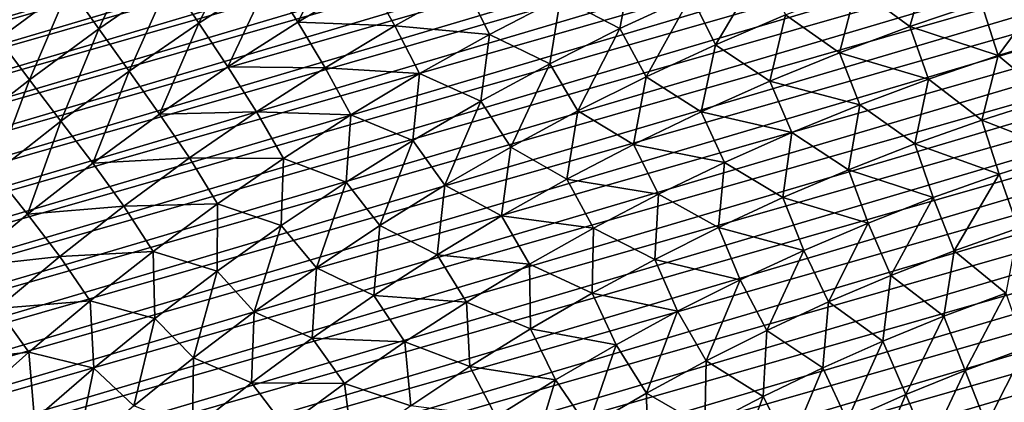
# Model space of a CAD drawing. Header units: millimetres. Extents: x -50 to 50, y -50 to 50.
# Tile 481 of 562: x -28 to -11.8, y 31.4 to 37.7. Entities that reach past the tile are written whole.
import ezdxf

# ---------------------------------------------------------------- set-up
doc = ezdxf.new("R2010")
doc.units = ezdxf.units.MM
doc.header["$LTSCALE"] = 65.185185
doc.layers.add('36', color=7, linetype='CONTINUOUS')
doc.layers.add('39', color=7, linetype='CONTINUOUS')

msp = doc.modelspace()

# ---------------------------------------------------------------- linework, layer by layer
at = {"layer": '36', "color": 15, "linetype": 'Continuous', "true_color": 0xaf503c}
for points in [[(-27.209, 38.269, -1.106), (-26.018, 39.089, -1.106), (-26.718, 37.578, -1.773), (-27.209, 38.269, -1.106)], [(-26.718, 37.578, -1.773), (-26.018, 39.089, -1.106), (-25.548, 38.383, -1.773), (-26.718, 37.578, -1.773)], [(-25.548, 38.383, -1.773), (-24.354, 39.151, -1.773), (-25.073, 37.669, -2.427), (-25.548, 38.383, -1.773)], [(-25.073, 37.669, -2.427), (-24.354, 39.151, -1.773), (-23.901, 38.423, -2.427), (-25.073, 37.669, -2.427)], [(-23.443, 37.687, -3.069), (-23.901, 38.423, -2.427), (-22.706, 39.141, -2.427), (-23.443, 37.687, -3.069)], [(-22.272, 38.391, -3.069), (-23.443, 37.687, -3.069), (-22.706, 39.141, -2.427), (-22.272, 38.391, -3.069)], [(-28.881, 38.081, -0.427), (-27.695, 38.953, -0.427), (-28.375, 37.413, -1.106), (-28.881, 38.081, -0.427)], [(-28.375, 37.413, -1.106), (-27.695, 38.953, -0.427), (-27.209, 38.269, -1.106), (-28.375, 37.413, -1.106)], [(-19.117, 38.095, -4.316), (-17.928, 38.669, -4.316), (-18.138, 37.581, -4.92), (-19.117, 38.095, -4.316)], [(-18.138, 37.581, -4.92), (-17.928, 38.669, -4.316), (-16.966, 38.125, -4.92), (-18.138, 37.581, -4.92)], [(-16.966, 38.125, -4.92), (-15.777, 38.632, -4.92), (-16.566, 37.315, -5.511), (-16.966, 38.125, -4.92)], [(-16.566, 37.315, -5.511), (-15.777, 38.632, -4.92), (-15.41, 37.807, -5.511), (-16.566, 37.315, -5.511)], [(-14.239, 38.264, -5.511), (-13.055, 38.684, -5.511), (-13.362, 37.614, -6.09), (-14.239, 38.264, -5.511)], [(-13.362, 37.614, -6.09), (-13.055, 38.684, -5.511), (-12.189, 38.01, -6.09), (-13.362, 37.614, -6.09)], [(-26.718, 37.578, -1.773), (-25.548, 38.383, -1.773), (-26.221, 36.879, -2.427), (-26.718, 37.578, -1.773)], [(-26.221, 36.879, -2.427), (-25.548, 38.383, -1.773), (-25.073, 37.669, -2.427), (-26.221, 36.879, -2.427)], [(-24.593, 36.948, -3.069), (-25.073, 37.669, -2.427), (-23.901, 38.423, -2.427), (-24.593, 36.948, -3.069)], [(-23.443, 37.687, -3.069), (-24.593, 36.948, -3.069), (-23.901, 38.423, -2.427), (-23.443, 37.687, -3.069)], [(-23.443, 37.687, -3.069), (-22.272, 38.391, -3.069), (-21.844, 37.627, -3.699), (-23.443, 37.687, -3.069)], [(-21.844, 37.627, -3.699), (-22.272, 38.391, -3.069), (-20.674, 38.282, -3.699), (-21.844, 37.627, -3.699)], [(-21.844, 37.627, -3.699), (-20.674, 38.282, -3.699), (-20.287, 37.485, -4.316), (-21.844, 37.627, -3.699)], [(-20.287, 37.485, -4.316), (-20.674, 38.282, -3.699), (-19.117, 38.095, -4.316), (-20.287, 37.485, -4.316)], [(-12.189, 38.01, -6.09), (-11.004, 38.37, -6.09), (-11.908, 37.135, -6.655), (-12.189, 38.01, -6.09)], [(-11.908, 37.135, -6.655), (-11.004, 38.37, -6.09), (-10.751, 37.486, -6.655), (-11.908, 37.135, -6.655)], [(-28.375, 37.413, -1.106), (-27.209, 38.269, -1.106), (-27.862, 36.738, -1.773), (-28.375, 37.413, -1.106)], [(-27.862, 36.738, -1.773), (-27.209, 38.269, -1.106), (-26.718, 37.578, -1.773), (-27.862, 36.738, -1.773)], [(-18.138, 37.581, -4.92), (-16.966, 38.125, -4.92), (-17.707, 36.788, -5.511), (-18.138, 37.581, -4.92)], [(-17.707, 36.788, -5.511), (-16.966, 38.125, -4.92), (-16.566, 37.315, -5.511), (-17.707, 36.788, -5.511)], [(-15.41, 37.807, -5.511), (-14.239, 38.264, -5.511), (-14.522, 37.181, -6.09), (-15.41, 37.807, -5.511)], [(-14.522, 37.181, -6.09), (-14.239, 38.264, -5.511), (-13.362, 37.614, -6.09), (-14.522, 37.181, -6.09)], [(-20.287, 37.485, -4.316), (-19.117, 38.095, -4.316), (-19.293, 37.001, -4.92), (-20.287, 37.485, -4.316)], [(-19.293, 37.001, -4.92), (-19.117, 38.095, -4.316), (-18.138, 37.581, -4.92), (-19.293, 37.001, -4.92)], [(-13.362, 37.614, -6.09), (-12.189, 38.01, -6.09), (-11.908, 37.135, -6.655), (-13.362, 37.614, -6.09)], [(-16.566, 37.315, -5.511), (-15.41, 37.807, -5.511), (-15.668, 36.713, -6.09), (-16.566, 37.315, -5.511)], [(-15.668, 36.713, -6.09), (-15.41, 37.807, -5.511), (-14.522, 37.181, -6.09), (-15.668, 36.713, -6.09)], [(-25.719, 36.173, -3.069), (-26.221, 36.879, -2.427), (-25.073, 37.669, -2.427), (-25.719, 36.173, -3.069)], [(-24.593, 36.948, -3.069), (-25.719, 36.173, -3.069), (-25.073, 37.669, -2.427), (-24.593, 36.948, -3.069)], [(-24.593, 36.948, -3.069), (-23.443, 37.687, -3.069), (-22.994, 36.935, -3.699), (-24.593, 36.948, -3.069)], [(-22.994, 36.935, -3.699), (-23.443, 37.687, -3.069), (-21.844, 37.627, -3.699), (-22.994, 36.935, -3.699)], [(-22.994, 36.935, -3.699), (-21.844, 37.627, -3.699), (-21.438, 36.839, -4.316), (-22.994, 36.935, -3.699)], [(-21.438, 36.839, -4.316), (-21.844, 37.627, -3.699), (-20.287, 37.485, -4.316), (-21.438, 36.839, -4.316)], [(-27.862, 36.738, -1.773), (-26.718, 37.578, -1.773), (-27.344, 36.054, -2.427), (-27.862, 36.738, -1.773)], [(-27.344, 36.054, -2.427), (-26.718, 37.578, -1.773), (-26.221, 36.879, -2.427), (-27.344, 36.054, -2.427)], [(-21.438, 36.839, -4.316), (-20.287, 37.485, -4.316), (-20.43, 36.386, -4.92), (-21.438, 36.839, -4.316)], [(-20.43, 36.386, -4.92), (-20.287, 37.485, -4.316), (-19.293, 37.001, -4.92), (-20.43, 36.386, -4.92)], [(-19.293, 37.001, -4.92), (-18.138, 37.581, -4.92), (-18.831, 36.225, -5.511), (-19.293, 37.001, -4.92)], [(-18.831, 36.225, -5.511), (-18.138, 37.581, -4.92), (-17.707, 36.788, -5.511), (-18.831, 36.225, -5.511)], [(-14.522, 37.181, -6.09), (-13.362, 37.614, -6.09), (-13.054, 36.748, -6.655), (-14.522, 37.181, -6.09)], [(-13.054, 36.748, -6.655), (-13.362, 37.614, -6.09), (-11.908, 37.135, -6.655), (-13.054, 36.748, -6.655)], [(-11.908, 37.135, -6.655), (-10.751, 37.486, -6.655), (-11.058, 36.43, -7.207), (-11.908, 37.135, -6.655)], [(-28.98, 35.862, -1.773), (-28.375, 37.413, -1.106), (-27.862, 36.738, -1.773), (-28.98, 35.862, -1.773)], [(-17.707, 36.788, -5.511), (-16.566, 37.315, -5.511), (-16.799, 36.21, -6.09), (-17.707, 36.788, -5.511)], [(-16.799, 36.21, -6.09), (-16.566, 37.315, -5.511), (-15.668, 36.713, -6.09), (-16.799, 36.21, -6.09)], [(-15.668, 36.713, -6.09), (-14.522, 37.181, -6.09), (-14.188, 36.325, -6.655), (-15.668, 36.713, -6.09)], [(-14.188, 36.325, -6.655), (-14.522, 37.181, -6.09), (-13.054, 36.748, -6.655), (-14.188, 36.325, -6.655)], [(-20.43, 36.386, -4.92), (-19.293, 37.001, -4.92), (-19.937, 35.628, -5.511), (-20.43, 36.386, -4.92)], [(-19.937, 35.628, -5.511), (-19.293, 37.001, -4.92), (-18.831, 36.225, -5.511), (-19.937, 35.628, -5.511)], [(-13.054, 36.748, -6.655), (-11.908, 37.135, -6.655), (-12.175, 36.072, -7.207), (-13.054, 36.748, -6.655)], [(-12.175, 36.072, -7.207), (-11.908, 37.135, -6.655), (-11.058, 36.43, -7.207), (-12.175, 36.072, -7.207)], [(-26.82, 35.364, -3.069), (-27.344, 36.054, -2.427), (-26.221, 36.879, -2.427), (-26.82, 35.364, -3.069)], [(-25.719, 36.173, -3.069), (-26.82, 35.364, -3.069), (-26.221, 36.879, -2.427), (-25.719, 36.173, -3.069)], [(-25.719, 36.173, -3.069), (-24.593, 36.948, -3.069), (-24.122, 36.209, -3.699), (-25.719, 36.173, -3.069)], [(-24.122, 36.209, -3.699), (-24.593, 36.948, -3.069), (-22.994, 36.935, -3.699), (-24.122, 36.209, -3.699)], [(-24.122, 36.209, -3.699), (-22.994, 36.935, -3.699), (-22.569, 36.158, -4.316), (-24.122, 36.209, -3.699)], [(-22.569, 36.158, -4.316), (-22.994, 36.935, -3.699), (-21.438, 36.839, -4.316), (-22.569, 36.158, -4.316)], [(-22.569, 36.158, -4.316), (-21.438, 36.839, -4.316), (-21.547, 35.736, -4.92), (-22.569, 36.158, -4.316)], [(-21.547, 35.736, -4.92), (-21.438, 36.839, -4.316), (-20.43, 36.386, -4.92), (-21.547, 35.736, -4.92)], [(-28.98, 35.862, -1.773), (-27.862, 36.738, -1.773), (-28.441, 35.195, -2.427), (-28.98, 35.862, -1.773)], [(-28.441, 35.195, -2.427), (-27.862, 36.738, -1.773), (-27.344, 36.054, -2.427), (-28.441, 35.195, -2.427)], [(-18.831, 36.225, -5.511), (-17.707, 36.788, -5.511), (-17.913, 35.671, -6.09), (-18.831, 36.225, -5.511)], [(-17.913, 35.671, -6.09), (-17.707, 36.788, -5.511), (-16.799, 36.21, -6.09), (-17.913, 35.671, -6.09)], [(-16.799, 36.21, -6.09), (-15.668, 36.713, -6.09), (-15.308, 35.868, -6.655), (-16.799, 36.21, -6.09)], [(-15.308, 35.868, -6.655), (-15.668, 36.713, -6.09), (-14.188, 36.325, -6.655), (-15.308, 35.868, -6.655)], [(-14.188, 36.325, -6.655), (-13.054, 36.748, -6.655), (-13.28, 35.68, -7.207), (-14.188, 36.325, -6.655)], [(-13.28, 35.68, -7.207), (-13.054, 36.748, -6.655), (-12.175, 36.072, -7.207), (-13.28, 35.68, -7.207)], [(-21.547, 35.736, -4.92), (-20.43, 36.386, -4.92), (-21.024, 34.998, -5.511), (-21.547, 35.736, -4.92)], [(-21.024, 34.998, -5.511), (-20.43, 36.386, -4.92), (-19.937, 35.628, -5.511), (-21.024, 34.998, -5.511)], [(-15.308, 35.868, -6.655), (-14.188, 36.325, -6.655), (-14.373, 35.254, -7.207), (-15.308, 35.868, -6.655)], [(-14.373, 35.254, -7.207), (-14.188, 36.325, -6.655), (-13.28, 35.68, -7.207), (-14.373, 35.254, -7.207)], [(-12.175, 36.072, -7.207), (-11.058, 36.43, -7.207), (-10.791, 35.534, -7.746), (-12.175, 36.072, -7.207)], [(-26.82, 35.364, -3.069), (-25.719, 36.173, -3.069), (-25.227, 35.448, -3.699), (-26.82, 35.364, -3.069)], [(-25.227, 35.448, -3.699), (-25.719, 36.173, -3.069), (-24.122, 36.209, -3.699), (-25.227, 35.448, -3.699)], [(-25.227, 35.448, -3.699), (-24.122, 36.209, -3.699), (-23.677, 35.442, -4.316), (-25.227, 35.448, -3.699)], [(-23.677, 35.442, -4.316), (-24.122, 36.209, -3.699), (-22.569, 36.158, -4.316), (-23.677, 35.442, -4.316)], [(-19.937, 35.628, -5.511), (-18.831, 36.225, -5.511), (-19.011, 35.099, -6.09), (-19.937, 35.628, -5.511)], [(-19.011, 35.099, -6.09), (-18.831, 36.225, -5.511), (-17.913, 35.671, -6.09), (-19.011, 35.099, -6.09)], [(-17.913, 35.671, -6.09), (-16.799, 36.21, -6.09), (-16.413, 35.376, -6.655), (-17.913, 35.671, -6.09)], [(-16.413, 35.376, -6.655), (-16.799, 36.21, -6.09), (-15.308, 35.868, -6.655), (-16.413, 35.376, -6.655)], [(-27.897, 34.521, -3.069), (-28.441, 35.195, -2.427), (-27.344, 36.054, -2.427), (-27.897, 34.521, -3.069)], [(-26.82, 35.364, -3.069), (-27.897, 34.521, -3.069), (-27.344, 36.054, -2.427), (-26.82, 35.364, -3.069)], [(-23.677, 35.442, -4.316), (-22.569, 36.158, -4.316), (-22.644, 35.051, -4.92), (-23.677, 35.442, -4.316)], [(-22.644, 35.051, -4.92), (-22.569, 36.158, -4.316), (-21.547, 35.736, -4.92), (-22.644, 35.051, -4.92)], [(-13.28, 35.68, -7.207), (-12.175, 36.072, -7.207), (-11.889, 35.182, -7.746), (-13.28, 35.68, -7.207)], [(-11.889, 35.182, -7.746), (-12.175, 36.072, -7.207), (-10.791, 35.534, -7.746), (-11.889, 35.182, -7.746)], [(-16.413, 35.376, -6.655), (-15.308, 35.868, -6.655), (-15.452, 34.794, -7.207), (-16.413, 35.376, -6.655)], [(-15.452, 34.794, -7.207), (-15.308, 35.868, -6.655), (-14.373, 35.254, -7.207), (-15.452, 34.794, -7.207)], [(-22.644, 35.051, -4.92), (-21.547, 35.736, -4.92), (-22.091, 34.334, -5.511), (-22.644, 35.051, -4.92)], [(-22.091, 34.334, -5.511), (-21.547, 35.736, -4.92), (-21.024, 34.998, -5.511), (-22.091, 34.334, -5.511)], [(-14.373, 35.254, -7.207), (-13.28, 35.68, -7.207), (-12.976, 34.796, -7.746), (-14.373, 35.254, -7.207)], [(-12.976, 34.796, -7.746), (-13.28, 35.68, -7.207), (-11.889, 35.182, -7.746), (-12.976, 34.796, -7.746)], [(-21.024, 34.998, -5.511), (-19.937, 35.628, -5.511), (-20.09, 34.492, -6.09), (-21.024, 34.998, -5.511)], [(-20.09, 34.492, -6.09), (-19.937, 35.628, -5.511), (-19.011, 35.099, -6.09), (-20.09, 34.492, -6.09)], [(-19.011, 35.099, -6.09), (-17.913, 35.671, -6.09), (-17.502, 34.85, -6.655), (-19.011, 35.099, -6.09)], [(-17.502, 34.85, -6.655), (-17.913, 35.671, -6.09), (-16.413, 35.376, -6.655), (-17.502, 34.85, -6.655)], [(-11.889, 35.182, -7.746), (-10.791, 35.534, -7.746), (-11.579, 34.292, -8.271), (-11.889, 35.182, -7.746)], [(-27.897, 34.521, -3.069), (-26.82, 35.364, -3.069), (-26.308, 34.653, -3.699), (-27.897, 34.521, -3.069)], [(-26.308, 34.653, -3.699), (-26.82, 35.364, -3.069), (-25.227, 35.448, -3.699), (-26.308, 34.653, -3.699)], [(-26.308, 34.653, -3.699), (-25.227, 35.448, -3.699), (-24.763, 34.691, -4.316), (-26.308, 34.653, -3.699)], [(-24.763, 34.691, -4.316), (-25.227, 35.448, -3.699), (-23.677, 35.442, -4.316), (-24.763, 34.691, -4.316)], [(-24.763, 34.691, -4.316), (-23.677, 35.442, -4.316), (-23.719, 34.333, -4.92), (-24.763, 34.691, -4.316)], [(-23.719, 34.333, -4.92), (-23.677, 35.442, -4.316), (-22.644, 35.051, -4.92), (-23.719, 34.333, -4.92)], [(-17.502, 34.85, -6.655), (-16.413, 35.376, -6.655), (-16.516, 34.302, -7.207), (-17.502, 34.85, -6.655)], [(-16.516, 34.302, -7.207), (-16.413, 35.376, -6.655), (-15.452, 34.794, -7.207), (-16.516, 34.302, -7.207)], [(-27.897, 34.521, -3.069), (-28.946, 33.646, -3.069), (-28.441, 35.195, -2.427), (-27.897, 34.521, -3.069)], [(-15.452, 34.794, -7.207), (-14.373, 35.254, -7.207), (-14.051, 34.376, -7.746), (-15.452, 34.794, -7.207)], [(-14.051, 34.376, -7.746), (-14.373, 35.254, -7.207), (-12.976, 34.796, -7.746), (-14.051, 34.376, -7.746)], [(-23.719, 34.333, -4.92), (-22.644, 35.051, -4.92), (-23.137, 33.638, -5.511), (-23.719, 34.333, -4.92)], [(-23.137, 33.638, -5.511), (-22.644, 35.051, -4.92), (-22.091, 34.334, -5.511), (-23.137, 33.638, -5.511)], [(-20.09, 34.492, -6.09), (-19.011, 35.099, -6.09), (-18.575, 34.29, -6.655), (-20.09, 34.492, -6.09)], [(-18.575, 34.29, -6.655), (-19.011, 35.099, -6.09), (-17.502, 34.85, -6.655), (-18.575, 34.29, -6.655)], [(-12.976, 34.796, -7.746), (-11.889, 35.182, -7.746), (-12.632, 33.918, -8.271), (-12.976, 34.796, -7.746)], [(-12.632, 33.918, -8.271), (-11.889, 35.182, -7.746), (-11.579, 34.292, -8.271), (-12.632, 33.918, -8.271)], [(-22.091, 34.334, -5.511), (-21.024, 34.998, -5.511), (-21.15, 33.853, -6.09), (-22.091, 34.334, -5.511)], [(-21.15, 33.853, -6.09), (-21.024, 34.998, -5.511), (-20.09, 34.492, -6.09), (-21.15, 33.853, -6.09)], [(-18.575, 34.29, -6.655), (-17.502, 34.85, -6.655), (-17.565, 33.777, -7.207), (-18.575, 34.29, -6.655)], [(-17.565, 33.777, -7.207), (-17.502, 34.85, -6.655), (-16.516, 34.302, -7.207), (-17.565, 33.777, -7.207)], [(-16.516, 34.302, -7.207), (-15.452, 34.794, -7.207), (-15.111, 33.923, -7.746), (-16.516, 34.302, -7.207)], [(-15.111, 33.923, -7.746), (-15.452, 34.794, -7.207), (-14.051, 34.376, -7.746), (-15.111, 33.923, -7.746)], [(-14.051, 34.376, -7.746), (-12.976, 34.796, -7.746), (-13.674, 33.512, -8.271), (-14.051, 34.376, -7.746)], [(-13.674, 33.512, -8.271), (-12.976, 34.796, -7.746), (-12.632, 33.918, -8.271), (-13.674, 33.512, -8.271)], [(-27.364, 33.826, -3.699), (-27.897, 34.521, -3.069), (-26.308, 34.653, -3.699), (-27.364, 33.826, -3.699)], [(-27.364, 33.826, -3.699), (-26.308, 34.653, -3.699), (-25.826, 33.908, -4.316), (-27.364, 33.826, -3.699)], [(-25.826, 33.908, -4.316), (-26.308, 34.653, -3.699), (-24.763, 34.691, -4.316), (-25.826, 33.908, -4.316)], [(-25.826, 33.908, -4.316), (-24.763, 34.691, -4.316), (-24.771, 33.582, -4.92), (-25.826, 33.908, -4.316)], [(-24.771, 33.582, -4.92), (-24.763, 34.691, -4.316), (-23.719, 34.333, -4.92), (-24.771, 33.582, -4.92)], [(-28.946, 33.646, -3.069), (-27.897, 34.521, -3.069), (-27.364, 33.826, -3.699), (-28.946, 33.646, -3.069)], [(-21.15, 33.853, -6.09), (-20.09, 34.492, -6.09), (-19.629, 33.698, -6.655), (-21.15, 33.853, -6.09)], [(-19.629, 33.698, -6.655), (-20.09, 34.492, -6.09), (-18.575, 34.29, -6.655), (-19.629, 33.698, -6.655)], [(-24.771, 33.582, -4.92), (-23.719, 34.333, -4.92), (-24.162, 32.91, -5.511), (-24.771, 33.582, -4.92)], [(-24.162, 32.91, -5.511), (-23.719, 34.333, -4.92), (-23.137, 33.638, -5.511), (-24.162, 32.91, -5.511)], [(-23.137, 33.638, -5.511), (-22.091, 34.334, -5.511), (-22.19, 33.181, -6.09), (-23.137, 33.638, -5.511)], [(-22.19, 33.181, -6.09), (-22.091, 34.334, -5.511), (-21.15, 33.853, -6.09), (-22.19, 33.181, -6.09)], [(-19.629, 33.698, -6.655), (-18.575, 34.29, -6.655), (-18.597, 33.22, -7.207), (-19.629, 33.698, -6.655)], [(-18.597, 33.22, -7.207), (-18.575, 34.29, -6.655), (-17.565, 33.777, -7.207), (-18.597, 33.22, -7.207)], [(-17.565, 33.777, -7.207), (-16.516, 34.302, -7.207), (-16.158, 33.437, -7.746), (-17.565, 33.777, -7.207)], [(-16.158, 33.437, -7.746), (-16.516, 34.302, -7.207), (-15.111, 33.923, -7.746), (-16.158, 33.437, -7.746)], [(-15.111, 33.923, -7.746), (-14.051, 34.376, -7.746), (-14.702, 33.074, -8.271), (-15.111, 33.923, -7.746)], [(-14.702, 33.074, -8.271), (-14.051, 34.376, -7.746), (-13.674, 33.512, -8.271), (-14.702, 33.074, -8.271)], [(-12.632, 33.918, -8.271), (-11.579, 34.292, -8.271), (-11.783, 33.217, -8.783), (-12.632, 33.918, -8.271)], [(-26.863, 33.092, -4.316), (-27.364, 33.826, -3.699), (-25.826, 33.908, -4.316), (-26.863, 33.092, -4.316)], [(-26.863, 33.092, -4.316), (-25.826, 33.908, -4.316), (-25.799, 32.799, -4.92), (-26.863, 33.092, -4.316)], [(-25.799, 32.799, -4.92), (-25.826, 33.908, -4.316), (-24.771, 33.582, -4.92), (-25.799, 32.799, -4.92)], [(-16.158, 33.437, -7.746), (-15.111, 33.923, -7.746), (-15.717, 32.604, -8.271), (-16.158, 33.437, -7.746)], [(-15.717, 32.604, -8.271), (-15.111, 33.923, -7.746), (-14.702, 33.074, -8.271), (-15.717, 32.604, -8.271)], [(-13.674, 33.512, -8.271), (-12.632, 33.918, -8.271), (-12.801, 32.838, -8.783), (-13.674, 33.512, -8.271)], [(-12.801, 32.838, -8.783), (-12.632, 33.918, -8.271), (-11.783, 33.217, -8.783), (-12.801, 32.838, -8.783)], [(-28.393, 32.966, -3.699), (-28.946, 33.646, -3.069), (-27.364, 33.826, -3.699), (-28.393, 32.966, -3.699)], [(-28.393, 32.966, -3.699), (-27.364, 33.826, -3.699), (-26.863, 33.092, -4.316), (-28.393, 32.966, -3.699)], [(-22.19, 33.181, -6.09), (-21.15, 33.853, -6.09), (-20.665, 33.073, -6.655), (-22.19, 33.181, -6.09)], [(-20.665, 33.073, -6.655), (-21.15, 33.853, -6.09), (-19.629, 33.698, -6.655), (-20.665, 33.073, -6.655)], [(-18.597, 33.22, -7.207), (-17.565, 33.777, -7.207), (-17.188, 32.92, -7.746), (-18.597, 33.22, -7.207)], [(-17.188, 32.92, -7.746), (-17.565, 33.777, -7.207), (-16.158, 33.437, -7.746), (-17.188, 32.92, -7.746)], [(-25.799, 32.799, -4.92), (-24.771, 33.582, -4.92), (-25.163, 32.151, -5.511), (-25.799, 32.799, -4.92)], [(-25.163, 32.151, -5.511), (-24.771, 33.582, -4.92), (-24.162, 32.91, -5.511), (-25.163, 32.151, -5.511)], [(-24.162, 32.91, -5.511), (-23.137, 33.638, -5.511), (-23.208, 32.477, -6.09), (-24.162, 32.91, -5.511)], [(-23.208, 32.477, -6.09), (-23.137, 33.638, -5.511), (-22.19, 33.181, -6.09), (-23.208, 32.477, -6.09)], [(-20.665, 33.073, -6.655), (-19.629, 33.698, -6.655), (-19.612, 32.631, -7.207), (-20.665, 33.073, -6.655)], [(-19.612, 32.631, -7.207), (-19.629, 33.698, -6.655), (-18.597, 33.22, -7.207), (-19.612, 32.631, -7.207)], [(-17.188, 32.92, -7.746), (-16.158, 33.437, -7.746), (-16.716, 32.103, -8.271), (-17.188, 32.92, -7.746)], [(-16.716, 32.103, -8.271), (-16.158, 33.437, -7.746), (-15.717, 32.604, -8.271), (-16.716, 32.103, -8.271)], [(-14.702, 33.074, -8.271), (-13.674, 33.512, -8.271), (-13.806, 32.428, -8.783), (-14.702, 33.074, -8.271)], [(-13.806, 32.428, -8.783), (-13.674, 33.512, -8.271), (-12.801, 32.838, -8.783), (-13.806, 32.428, -8.783)], [(-27.875, 32.245, -4.316), (-28.393, 32.966, -3.699), (-26.863, 33.092, -4.316), (-27.875, 32.245, -4.316)], [(-27.875, 32.245, -4.316), (-26.863, 33.092, -4.316), (-26.802, 31.984, -4.92), (-27.875, 32.245, -4.316)], [(-26.802, 31.984, -4.92), (-26.863, 33.092, -4.316), (-25.799, 32.799, -4.92), (-26.802, 31.984, -4.92)], [(-23.208, 32.477, -6.09), (-22.19, 33.181, -6.09), (-21.681, 32.416, -6.655), (-23.208, 32.477, -6.09)], [(-21.681, 32.416, -6.655), (-22.19, 33.181, -6.09), (-20.665, 33.073, -6.655), (-21.681, 32.416, -6.655)], [(-19.612, 32.631, -7.207), (-18.597, 33.22, -7.207), (-18.202, 32.37, -7.746), (-19.612, 32.631, -7.207)], [(-18.202, 32.37, -7.746), (-18.597, 33.22, -7.207), (-17.188, 32.92, -7.746), (-18.202, 32.37, -7.746)], [(-12.801, 32.838, -8.783), (-11.783, 33.217, -8.783), (-12.453, 31.947, -9.281), (-12.801, 32.838, -8.783)], [(-12.453, 31.947, -9.281), (-11.783, 33.217, -8.783), (-11.464, 32.315, -9.281), (-12.453, 31.947, -9.281)], [(-29.396, 32.075, -3.699), (-28.393, 32.966, -3.699), (-27.875, 32.245, -4.316), (-29.396, 32.075, -3.699)], [(-21.681, 32.416, -6.655), (-20.665, 33.073, -6.655), (-20.608, 32.012, -7.207), (-21.681, 32.416, -6.655)], [(-20.608, 32.012, -7.207), (-20.665, 33.073, -6.655), (-19.612, 32.631, -7.207), (-20.608, 32.012, -7.207)], [(-18.202, 32.37, -7.746), (-17.188, 32.92, -7.746), (-17.7, 31.572, -8.271), (-18.202, 32.37, -7.746)], [(-17.7, 31.572, -8.271), (-17.188, 32.92, -7.746), (-16.716, 32.103, -8.271), (-17.7, 31.572, -8.271)], [(-15.717, 32.604, -8.271), (-14.702, 33.074, -8.271), (-14.798, 31.988, -8.783), (-15.717, 32.604, -8.271)], [(-14.798, 31.988, -8.783), (-14.702, 33.074, -8.271), (-13.806, 32.428, -8.783), (-14.798, 31.988, -8.783)], [(-26.802, 31.984, -4.92), (-25.799, 32.799, -4.92), (-26.141, 31.361, -5.511), (-26.802, 31.984, -4.92)], [(-26.141, 31.361, -5.511), (-25.799, 32.799, -4.92), (-25.163, 32.151, -5.511), (-26.141, 31.361, -5.511)], [(-25.163, 32.151, -5.511), (-24.162, 32.91, -5.511), (-24.204, 31.741, -6.09), (-25.163, 32.151, -5.511)], [(-24.204, 31.741, -6.09), (-24.162, 32.91, -5.511), (-23.208, 32.477, -6.09), (-24.204, 31.741, -6.09)], [(-13.806, 32.428, -8.783), (-12.801, 32.838, -8.783), (-13.431, 31.548, -9.281), (-13.806, 32.428, -8.783)], [(-13.431, 31.548, -9.281), (-12.801, 32.838, -8.783), (-12.453, 31.947, -9.281), (-13.431, 31.548, -9.281)], [(-20.608, 32.012, -7.207), (-19.612, 32.631, -7.207), (-19.199, 31.789, -7.746), (-20.608, 32.012, -7.207)], [(-19.199, 31.789, -7.746), (-19.612, 32.631, -7.207), (-18.202, 32.37, -7.746), (-19.199, 31.789, -7.746)], [(-16.716, 32.103, -8.271), (-15.717, 32.604, -8.271), (-15.776, 31.517, -8.783), (-16.716, 32.103, -8.271)], [(-15.776, 31.517, -8.783), (-15.717, 32.604, -8.271), (-14.798, 31.988, -8.783), (-15.776, 31.517, -8.783)], [(-24.204, 31.741, -6.09), (-23.208, 32.477, -6.09), (-22.676, 31.728, -6.655), (-24.204, 31.741, -6.09)], [(-22.676, 31.728, -6.655), (-23.208, 32.477, -6.09), (-21.681, 32.416, -6.655), (-22.676, 31.728, -6.655)], [(-22.676, 31.728, -6.655), (-21.681, 32.416, -6.655), (-21.584, 31.362, -7.207), (-22.676, 31.728, -6.655)], [(-21.584, 31.362, -7.207), (-21.681, 32.416, -6.655), (-20.608, 32.012, -7.207), (-21.584, 31.362, -7.207)], [(-19.199, 31.789, -7.746), (-18.202, 32.37, -7.746), (-18.666, 31.01, -8.271), (-19.199, 31.789, -7.746)], [(-18.666, 31.01, -8.271), (-18.202, 32.37, -7.746), (-17.7, 31.572, -8.271), (-18.666, 31.01, -8.271)], [(-14.798, 31.988, -8.783), (-13.806, 32.428, -8.783), (-14.396, 31.12, -9.281), (-14.798, 31.988, -8.783)], [(-14.396, 31.12, -9.281), (-13.806, 32.428, -8.783), (-13.431, 31.548, -9.281), (-14.396, 31.12, -9.281)], [(-12.453, 31.947, -9.281), (-11.464, 32.315, -9.281), (-12.103, 31.049, -9.765), (-12.453, 31.947, -9.281)], [(-12.103, 31.049, -9.765), (-11.464, 32.315, -9.281), (-11.141, 31.406, -9.765), (-12.103, 31.049, -9.765)], [(-28.86, 31.366, -4.316), (-29.396, 32.075, -3.699), (-27.875, 32.245, -4.316), (-28.86, 31.366, -4.316)], [(-28.86, 31.366, -4.316), (-27.875, 32.245, -4.316), (-27.78, 31.139, -4.92), (-28.86, 31.366, -4.316)], [(-27.78, 31.139, -4.92), (-27.875, 32.245, -4.316), (-26.802, 31.984, -4.92), (-27.78, 31.139, -4.92)], [(-26.141, 31.361, -5.511), (-25.163, 32.151, -5.511), (-25.177, 30.975, -6.09), (-26.141, 31.361, -5.511)], [(-25.177, 30.975, -6.09), (-25.163, 32.151, -5.511), (-24.204, 31.741, -6.09), (-25.177, 30.975, -6.09)], [(-27.78, 31.139, -4.92), (-26.802, 31.984, -4.92), (-27.094, 30.542, -5.511), (-27.78, 31.139, -4.92)], [(-27.094, 30.542, -5.511), (-26.802, 31.984, -4.92), (-26.141, 31.361, -5.511), (-27.094, 30.542, -5.511)], [(-21.584, 31.362, -7.207), (-20.608, 32.012, -7.207), (-20.177, 31.178, -7.746), (-21.584, 31.362, -7.207)], [(-20.177, 31.178, -7.746), (-20.608, 32.012, -7.207), (-19.199, 31.789, -7.746), (-20.177, 31.178, -7.746)], [(-17.7, 31.572, -8.271), (-16.716, 32.103, -8.271), (-16.739, 31.016, -8.783), (-17.7, 31.572, -8.271)], [(-16.739, 31.016, -8.783), (-16.716, 32.103, -8.271), (-15.776, 31.517, -8.783), (-16.739, 31.016, -8.783)], [(-15.776, 31.517, -8.783), (-14.798, 31.988, -8.783), (-15.348, 30.662, -9.281), (-15.776, 31.517, -8.783)], [(-15.348, 30.662, -9.281), (-14.798, 31.988, -8.783), (-14.396, 31.12, -9.281), (-15.348, 30.662, -9.281)], [(-13.431, 31.548, -9.281), (-12.453, 31.947, -9.281), (-13.054, 30.661, -9.765), (-13.431, 31.548, -9.281)], [(-13.054, 30.661, -9.765), (-12.453, 31.947, -9.281), (-12.103, 31.049, -9.765), (-13.054, 30.661, -9.765)], [(-20.177, 31.178, -7.746), (-19.199, 31.789, -7.746), (-19.615, 30.419, -8.271), (-20.177, 31.178, -7.746)], [(-19.615, 30.419, -8.271), (-19.199, 31.789, -7.746), (-18.666, 31.01, -8.271), (-19.615, 30.419, -8.271)], [(-25.177, 30.975, -6.09), (-24.204, 31.741, -6.09), (-23.649, 31.009, -6.655), (-25.177, 30.975, -6.09)], [(-23.649, 31.009, -6.655), (-24.204, 31.741, -6.09), (-22.676, 31.728, -6.655), (-23.649, 31.009, -6.655)], [(-23.649, 31.009, -6.655), (-22.676, 31.728, -6.655), (-22.54, 30.682, -7.207), (-23.649, 31.009, -6.655)], [(-22.54, 30.682, -7.207), (-22.676, 31.728, -6.655), (-21.584, 31.362, -7.207), (-22.54, 30.682, -7.207)], [(-18.666, 31.01, -8.271), (-17.7, 31.572, -8.271), (-17.686, 30.486, -8.783), (-18.666, 31.01, -8.271)], [(-17.686, 30.486, -8.783), (-17.7, 31.572, -8.271), (-16.739, 31.016, -8.783), (-17.686, 30.486, -8.783)], [(-16.739, 31.016, -8.783), (-15.776, 31.517, -8.783), (-16.284, 30.174, -9.281), (-16.739, 31.016, -8.783)], [(-16.284, 30.174, -9.281), (-15.776, 31.517, -8.783), (-15.348, 30.662, -9.281), (-16.284, 30.174, -9.281)], [(-14.396, 31.12, -9.281), (-13.431, 31.548, -9.281), (-13.991, 30.245, -9.765), (-14.396, 31.12, -9.281)], [(-13.991, 30.245, -9.765), (-13.431, 31.548, -9.281), (-13.054, 30.661, -9.765), (-13.991, 30.245, -9.765)]]:
    msp.add_3dface(points, dxfattribs=at)
at = {"layer": '39', "color": 15, "linetype": 'Continuous', "true_color": 0xaf503c}
for points in [[(-32.979, 37.186, 4.5), (7.383, 49.151, 4.5), (-32.31, 37.769, 4.5), (-32.979, 37.186, 4.5)], [(8.259, 49.011, 4.5), (7.383, 49.151, 4.5), (-32.979, 37.186, 4.5), (8.259, 49.011, 4.5)], [(-33.638, 36.592, 4.5), (8.259, 49.011, 4.5), (-32.979, 37.186, 4.5), (-33.638, 36.592, 4.5)], [(9.132, 48.856, 4.5), (8.259, 49.011, 4.5), (-33.638, 36.592, 4.5), (9.132, 48.856, 4.5)], [(10.003, 48.685, 4.5), (9.132, 48.856, 4.5), (-34.285, 35.986, 4.5), (10.003, 48.685, 4.5)], [(-34.285, 35.986, 4.5), (9.132, 48.856, 4.5), (-33.638, 36.592, 4.5), (-34.285, 35.986, 4.5)], [(10.87, 48.499, 4.5), (10.003, 48.685, 4.5), (-34.922, 35.368, 4.5), (10.87, 48.499, 4.5)], [(-34.922, 35.368, 4.5), (10.003, 48.685, 4.5), (-34.285, 35.986, 4.5), (-34.922, 35.368, 4.5)], [(11.734, 48.297, 4.5), (10.87, 48.499, 4.5), (-35.548, 34.739, 4.5), (11.734, 48.297, 4.5)], [(-35.548, 34.739, 4.5), (10.87, 48.499, 4.5), (-34.922, 35.368, 4.5), (-35.548, 34.739, 4.5)], [(12.594, 48.08, 4.5), (11.734, 48.297, 4.5), (-36.162, 34.099, 4.5), (12.594, 48.08, 4.5)], [(-36.162, 34.099, 4.5), (11.734, 48.297, 4.5), (-35.548, 34.739, 4.5), (-36.162, 34.099, 4.5)], [(13.45, 47.847, 4.5), (12.594, 48.08, 4.5), (-36.765, 33.448, 4.5), (13.45, 47.847, 4.5)], [(-36.765, 33.448, 4.5), (12.594, 48.08, 4.5), (-36.162, 34.099, 4.5), (-36.765, 33.448, 4.5)], [(14.302, 47.6, 4.5), (13.45, 47.847, 4.5), (-37.356, 32.787, 4.5), (14.302, 47.6, 4.5)], [(-37.356, 32.787, 4.5), (13.45, 47.847, 4.5), (-36.765, 33.448, 4.5), (-37.356, 32.787, 4.5)], [(15.149, 47.337, 4.5), (14.302, 47.6, 4.5), (-37.935, 32.115, 4.5), (15.149, 47.337, 4.5)], [(-37.935, 32.115, 4.5), (14.302, 47.6, 4.5), (-37.356, 32.787, 4.5), (-37.935, 32.115, 4.5)], [(15.992, 47.059, 4.5), (15.149, 47.337, 4.5), (-38.502, 31.433, 4.5), (15.992, 47.059, 4.5)], [(-38.502, 31.433, 4.5), (15.149, 47.337, 4.5), (-37.935, 32.115, 4.5), (-38.502, 31.433, 4.5)], [(-39.057, 30.741, 4.5), (15.992, 47.059, 4.5), (-38.502, 31.433, 4.5), (-39.057, 30.741, 4.5)], [(16.829, 46.766, 4.5), (15.992, 47.059, 4.5), (-39.057, 30.741, 4.5), (16.829, 46.766, 4.5)], [(-39.6, 30.039, 4.5), (16.829, 46.766, 4.5), (-39.057, 30.741, 4.5), (-39.6, 30.039, 4.5)], [(17.661, 46.458, 4.5), (16.829, 46.766, 4.5), (-39.6, 30.039, 4.5), (17.661, 46.458, 4.5)], [(18.487, 46.135, 4.5), (17.661, 46.458, 4.5), (-40.129, 29.327, 4.5), (18.487, 46.135, 4.5)], [(-40.129, 29.327, 4.5), (17.661, 46.458, 4.5), (-39.6, 30.039, 4.5), (-40.129, 29.327, 4.5)], [(19.308, 45.798, 4.5), (18.487, 46.135, 4.5), (-40.646, 28.606, 4.5), (19.308, 45.798, 4.5)], [(-40.646, 28.606, 4.5), (18.487, 46.135, 4.5), (-40.129, 29.327, 4.5), (-40.646, 28.606, 4.5)], [(-41.151, 27.876, 4.5), (19.308, 45.798, 4.5), (-40.646, 28.606, 4.5), (-41.151, 27.876, 4.5)], [(20.122, 45.446, 4.5), (19.308, 45.798, 4.5), (-41.151, 27.876, 4.5), (20.122, 45.446, 4.5)], [(20.93, 45.079, 4.5), (20.122, 45.446, 4.5), (-41.642, 27.137, 4.5), (20.93, 45.079, 4.5)], [(-41.642, 27.137, 4.5), (20.122, 45.446, 4.5), (-41.151, 27.876, 4.5), (-41.642, 27.137, 4.5)], [(-42.119, 26.39, 4.5), (20.93, 45.079, 4.5), (-41.642, 27.137, 4.5), (-42.119, 26.39, 4.5)], [(21.731, 44.699, 4.5), (20.93, 45.079, 4.5), (-42.119, 26.39, 4.5), (21.731, 44.699, 4.5)], [(-42.583, 25.634, 4.5), (21.731, 44.699, 4.5), (-42.119, 26.39, 4.5), (-42.583, 25.634, 4.5)], [(22.526, 44.303, 4.5), (21.731, 44.699, 4.5), (-42.583, 25.634, 4.5), (22.526, 44.303, 4.5)], [(-43.034, 24.87, 4.5), (22.526, 44.303, 4.5), (-42.583, 25.634, 4.5), (-43.034, 24.87, 4.5)], [(23.313, 43.894, 4.5), (22.526, 44.303, 4.5), (-43.034, 24.87, 4.5), (23.313, 43.894, 4.5)], [(-43.471, 24.098, 4.5), (23.313, 43.894, 4.5), (-43.034, 24.87, 4.5), (-43.471, 24.098, 4.5)], [(24.092, 43.471, 4.5), (23.313, 43.894, 4.5), (-43.471, 24.098, 4.5), (24.092, 43.471, 4.5)], [(-43.894, 23.318, 4.5), (24.092, 43.471, 4.5), (-43.471, 24.098, 4.5), (-43.894, 23.318, 4.5)], [(24.864, 43.034, 4.5), (24.092, 43.471, 4.5), (-43.894, 23.318, 4.5), (24.864, 43.034, 4.5)], [(25.629, 42.583, 4.5), (24.864, 43.034, 4.5), (-44.303, 22.531, 4.5), (25.629, 42.583, 4.5)], [(-44.303, 22.531, 4.5), (24.864, 43.034, 4.5), (-43.894, 23.318, 4.5), (-44.303, 22.531, 4.5)], [(26.385, 42.119, 4.5), (25.629, 42.583, 4.5), (-44.699, 21.736, 4.5), (26.385, 42.119, 4.5)], [(-44.699, 21.736, 4.5), (25.629, 42.583, 4.5), (-44.303, 22.531, 4.5), (-44.699, 21.736, 4.5)], [(-45.079, 20.935, 4.5), (26.385, 42.119, 4.5), (-44.699, 21.736, 4.5), (-45.079, 20.935, 4.5)], [(27.132, 41.641, 4.5), (26.385, 42.119, 4.5), (-45.079, 20.935, 4.5), (27.132, 41.641, 4.5)], [(-45.446, 20.127, 4.5), (27.132, 41.641, 4.5), (-45.079, 20.935, 4.5), (-45.446, 20.127, 4.5)], [(27.871, 41.151, 4.5), (27.132, 41.641, 4.5), (-45.446, 20.127, 4.5), (27.871, 41.151, 4.5)], [(28.601, 40.646, 4.5), (27.871, 41.151, 4.5), (-45.798, 19.313, 4.5), (28.601, 40.646, 4.5)], [(-45.798, 19.313, 4.5), (27.871, 41.151, 4.5), (-45.446, 20.127, 4.5), (-45.798, 19.313, 4.5)], [(28.601, 40.646, 4.5), (-45.798, 19.313, 4.5), (-8.884, 29.703, 4.5), (28.601, 40.646, 4.5)]]:
    msp.add_3dface(points, dxfattribs=at)

doc.saveas('drawing.dxf')
